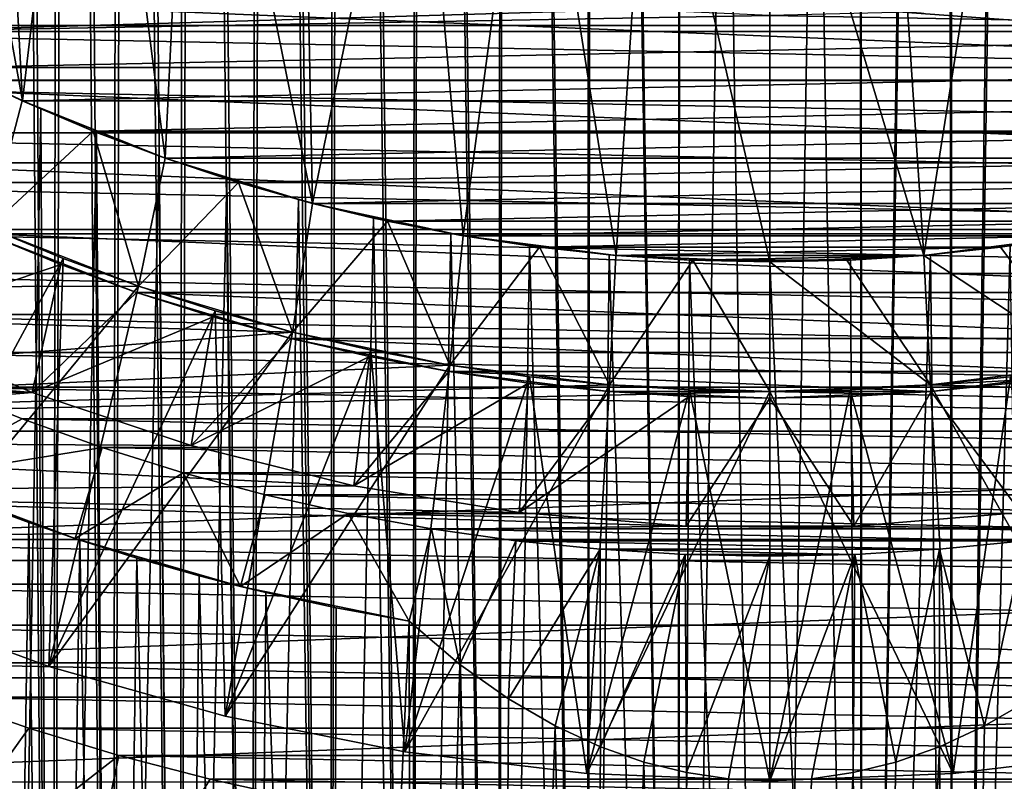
# Model space of a CAD drawing. Header units: metres. Extents: x -30 to 30, y -76 to 64.
# Tile 295 of 541: x -3 to 1, y -9 to -6. Entities that reach past the tile are written whole.
import ezdxf

# ---------------------------------------------------------------- set-up
doc = ezdxf.new("R2010")
doc.units = ezdxf.units.M
doc.layers.add('solid_508511', color=7, linetype='CONTINUOUS')

msp = doc.modelspace()

# ---------------------------------------------------------------- linework, layer by layer
at = {"layer": 'solid_508511'}
for points in [[(-2.910269, 6.9, 5.055692), (-2.97033, -15.1, 5.148745), (-2.767678, -15.1, 4.857586)], [(-2.943864, 6.9, -5.106944), (-2.767678, -15.1, -4.857586), (-2.97033, -15.1, -5.148745)], [(-2.943864, 6.9, -5.106944), (-2.740079, 6.9, -4.822394), (-2.767678, -15.1, -4.857586)], [(-2.70545, 6.9, 4.779518), (-2.910269, 6.9, 5.055692), (-2.767678, -15.1, 4.857586)], [(-2.70545, 6.9, 4.779518), (-2.767678, -15.1, 4.857586), (-2.536666, -15.1, 4.588497)], [(-2.740079, 6.9, -4.822394), (-2.536666, -15.1, -4.588497), (-2.767678, -15.1, -4.857586)], [(-2.740079, 6.9, -4.822394), (-2.50951, 6.9, -4.560254), (-2.536666, -15.1, -4.588497)], [(-2.474874, 6.9, 4.525126), (-2.70545, 6.9, 4.779518), (-2.536666, -15.1, 4.588497)], [(-2.474874, 6.9, 4.525126), (-2.536666, -15.1, 4.588497), (-2.279955, -15.1, 4.344484)], [(-2.50951, 6.9, -4.560254), (-2.279955, -15.1, -4.344484), (-2.536666, -15.1, -4.588497)], [(-2.50951, 6.9, -4.560254), (-2.253428, 6.9, -4.321929), (-2.279955, -15.1, -4.344484)], [(-2.220482, 6.9, 4.29455), (-2.474874, 6.9, 4.525126), (-2.279955, -15.1, 4.344484)], [(-2.220482, 6.9, 4.29455), (-2.279955, -15.1, 4.344484), (-1.999245, -15.1, 4.127196)], [(-2.253428, 6.9, -4.321929), (-1.999245, -15.1, -4.127196), (-2.279955, -15.1, -4.344484)], [(-2.253428, 6.9, -4.321929), (-1.974796, 6.9, -4.110332), (-1.999245, -15.1, -4.127196)], [(-1.944308, 6.9, 4.089731), (-2.220482, 6.9, 4.29455), (-1.999245, -15.1, 4.127196)], [(-1.944308, 6.9, 4.089731), (-1.999245, -15.1, 4.127196), (-1.698632, -15.1, 3.939828)], [(-1.974796, 6.9, -4.110332), (-1.698632, -15.1, -3.939828), (-1.999245, -15.1, -4.127196)], [(-1.974796, 6.9, -4.110332), (-1.677147, 6.9, -3.928001), (-1.698632, -15.1, -3.939828)], [(-1.650003, 6.9, 3.913337), (-1.944308, 6.9, 4.089731), (-1.698632, -15.1, 3.939828)], [(-1.650003, 6.9, 3.913337), (-1.698632, -15.1, 3.939828), (-1.380287, -15.1, 3.783673)], [(-1.677147, 6.9, -3.928001), (-1.380287, -15.1, -3.783673), (-1.698632, -15.1, -3.939828)], [(-1.677147, 6.9, -3.928001), (-1.36194, 6.9, -3.775854), (-1.380287, -15.1, -3.783673)], [(-1.339381, 6.9, 3.766417), (-1.650003, 6.9, 3.913337), (-1.380287, -15.1, 3.783673)], [(-1.339381, 6.9, 3.766417), (-1.380287, -15.1, 3.783673), (-1.047531, -15.1, 3.660439)], [(-1.36194, 6.9, -3.775854), (-1.047531, -15.1, -3.660439), (-1.380287, -15.1, -3.783673)], [(-1.36194, 6.9, -3.775854), (-1.033431, 6.9, -3.656047), (-1.047531, -15.1, -3.660439)], [(-1.01579, 6.9, 3.650646), (-1.339381, 6.9, 3.766417), (-1.047531, -15.1, 3.660439)], [(-1.01579, 6.9, 3.650646), (-1.047531, -15.1, 3.660439), (-0.704798, -15.1, 3.571703)], [(-1.033431, 6.9, -3.656047), (-0.704798, -15.1, -3.571703), (-1.047531, -15.1, -3.660439)], [(-1.033431, 6.9, -3.656047), (-0.69513, 6.9, -3.569724), (-0.704798, -15.1, -3.571703)], [(-0.683041, 6.9, 3.567296), (-1.01579, 6.9, 3.650646), (-0.704798, -15.1, 3.571703)], [(-0.683041, 6.9, 3.567296), (-0.704798, -15.1, 3.571703), (-0.353924, -15.1, 3.517948)], [(-0.69513, 6.9, -3.569724), (-0.353924, -15.1, -3.517948), (-0.704798, -15.1, -3.571703)], [(-0.69513, 6.9, -3.569724), (-0.348953, 6.9, -3.517439), (-0.353924, -15.1, -3.517948)], [(-0.342898, 6.9, 3.516838), (-0.683041, 6.9, 3.567296), (-0.353924, -15.1, 3.517948)], [(-0.342898, 6.9, 3.516838), (-0.353924, -15.1, 3.517948), (0, -15.1, 3.5)], [(0, 6.9, -3.5), (0, -15.1, -3.5), (-0.353924, -15.1, -3.517948)], [(-0.348953, 6.9, -3.517439), (0, 6.9, -3.5), (-0.353924, -15.1, -3.517948)], [(0, 6.9, 3.5), (-0.342898, 6.9, 3.516838), (0, -15.1, 3.5)], [(0, 6.9, 3.5), (0, -15.1, 3.5), (0.353924, -15.1, 3.517948)], [(0.342898, 6.9, 3.516838), (0, 6.9, 3.5), (0.353924, -15.1, 3.517948)], [(0.348953, 6.9, -3.517439), (0.353924, -15.1, -3.517948), (0, -15.1, -3.5)], [(0, 6.9, -3.5), (0.348953, 6.9, -3.517439), (0, -15.1, -3.5)], [(0.683041, 6.9, 3.567296), (0.342898, 6.9, 3.516838), (0.353924, -15.1, 3.517948)], [(0.348953, 6.9, -3.517439), (0.69513, 6.9, -3.569724), (0.353924, -15.1, -3.517948)], [(0.683041, 6.9, 3.567296), (0.353924, -15.1, 3.517948), (0.704798, -15.1, 3.571703)], [(0.69513, 6.9, -3.569724), (0.704798, -15.1, -3.571703), (0.353924, -15.1, -3.517948)], [(1.01579, 6.9, 3.650646), (0.683041, 6.9, 3.567296), (0.704798, -15.1, 3.571703)], [(0.69513, 6.9, -3.569724), (1.033431, 6.9, -3.656047), (0.704798, -15.1, -3.571703)], [(1.01579, 6.9, 3.650646), (0.704798, -15.1, 3.571703), (1.047531, -15.1, 3.660439)], [(1.033431, 6.9, -3.656047), (1.047531, -15.1, -3.660439), (0.704798, -15.1, -3.571703)], [(-3.368498, -3.695027, -13.5), (-3.413869, -6.111094, -13.5), (-2.883284, -6.37861, -13.5)], [(-3.013159, -3.990092, -13.5), (-3.368498, -3.695027, -13.5), (-2.883284, -6.37861, -13.5)], [(-2.632211, -4.251056, -13.5), (-3.013159, -3.990092, -13.5), (-2.883284, -6.37861, -13.5)], [(-2.632211, -4.251056, -13.5), (-2.883284, -6.37861, -13.5), (-2.331995, -6.600135, -13.5)], [(-2.228665, -4.475829, -13.5), (-2.632211, -4.251056, -13.5), (-2.331995, -6.600135, -13.5)], [(-2.228665, -4.475829, -13.5), (-2.331995, -6.600135, -13.5), (-1.763823, -6.774135, -13.5)], [(-1.806239, -4.66235, -13.5), (-2.228665, -4.475829, -13.5), (-1.763823, -6.774135, -13.5)], [(-1.368264, -4.809144, -13.5), (-1.806239, -4.66235, -13.5), (-1.763823, -6.774135, -13.5)], [(-1.368264, -4.809144, -13.5), (-1.763823, -6.774135, -13.5), (-1.183024, -6.899308, -13.5)], [(-0.918765, -4.914859, -13.5), (-1.368264, -4.809144, -13.5), (-1.183024, -6.899308, -13.5)], [(-0.918765, -4.914859, -13.5), (-1.183024, -6.899308, -13.5), (-0.593632, -6.974782, -13.5)], [(-0.461297, -4.978675, -13.5), (-0.918765, -4.914859, -13.5), (-0.593632, -6.974782, -13.5)], [(0.918765, -4.914859, -13.5), (0.461297, -4.978675, -13.5), (0.593632, -6.974782, -13.5)], [(0.918765, -4.914859, -13.5), (0.593632, -6.974782, -13.5), (1.183024, -6.899308, -13.5)], [(-0.461297, -4.978675, -13.5), (-0.593632, -6.974782, -13.5), (0, -7, -13.5)], [(0, -4.999994, -13.5), (-0.461297, -4.978675, -13.5), (0, -7, -13.5)], [(0.461297, -4.978675, -13.5), (0, -4.999994, -13.5), (0.593632, -6.974782, -13.5)], [(0, -4.999994, -13.5), (0, -7, -13.5), (0.593632, -6.974782, -13.5)], [(-5.634683, -5.866164, 10), (5.634683, -5.866164, 10), (5.393842, -6.088349, 10)], [(-5.634683, -5.866164, 10), (5.393842, -6.088349, 10), (-5.393842, -6.088349, 10)], [(4.115746, -6.299704, -21.5), (-4.115746, -6.299704, -21.5), (-4.621971, -5.938268, -21.5)], [(0, -5.999994, -21.5), (4.115746, -6.299704, -21.5), (-4.621971, -5.938268, -21.5)], [(-0.527349, -6.026973, 42), (-3.670205, -5.960671, 42), (-3.413774, -6.111151, 42)], [(0.000039, -6.049998, 42), (3.413774, -6.111151, 42), (3.670205, -5.960671, 42)], [(0.522902, -5.977171, -21.5), (4.621971, -5.938268, -21.5), (4.115746, -6.299704, -21.5)], [(0, -5.999994, -21.5), (0.522902, -5.977171, -21.5), (4.115746, -6.299704, -21.5)], [(0.000039, -6.049998, 42), (-0.527349, -6.026973, 42), (-3.413774, -6.111151, 42)], [(0.000039, -6.049998, 42), (-3.413774, -6.111151, 42), (3.413774, -6.111151, 42)], [(-5.393842, -6.088349, 10), (5.393842, -6.088349, 10), (5.144237, -6.300658, 10)], [(-5.393842, -6.088349, 10), (5.144237, -6.300658, 10), (-5.144237, -6.300658, 10)], [(-3.413869, -6.111094, -13.5), (-2.999548, -6.324769, -8.803527), (-2.883284, -6.37861, -13.5)], [(-3.413774, -6.111151, 42), (-3.151465, -6.250466, 42), (3.413774, -6.111151, 42)], [(-3.151465, -6.250466, 42), (3.151465, -6.250466, 42), (3.413774, -6.111151, 42)], [(-3.151465, -6.250466, 42), (-2.883416, -6.378549, 42), (3.151465, -6.250466, 42)], [(-3.012786, -6.868269, 41.500004), (-2.883416, -6.378549, 42), (-3.151465, -6.250466, 42)], [(-2.883416, -6.378549, 42), (2.883416, -6.378549, 42), (3.151465, -6.250466, 42)], [(-5.144237, -6.300658, 10), (5.144237, -6.300658, 10), (4.886371, -6.502688, 10)], [(-5.144237, -6.300658, 10), (4.886371, -6.502688, 10), (-4.886371, -6.502688, 10)], [(3.581541, -6.618019, -21.5), (-3.581541, -6.618019, -21.5), (-4.115746, -6.299704, -21.5)], [(4.115746, -6.299704, -21.5), (3.581541, -6.618019, -21.5), (-4.115746, -6.299704, -21.5)], [(-2.812485, -6.410143, -9.083245), (-2.999548, -6.324769, -8.803527), (-2.97033, -15.1, -8.851255)], [(-2.883284, -6.37861, -13.5), (-2.999548, -6.324769, -8.803527), (-2.812485, -6.410143, -9.083245)], [(-3.012786, -6.868269, 41.500004), (-2.609988, -6.495229, 42), (-2.883416, -6.378549, 42)], [(-2.883416, -6.378549, 42), (-2.609988, -6.495229, 42), (2.883416, -6.378549, 42)], [(-2.883284, -6.37861, -13.5), (-2.812485, -6.410143, -9.083245), (-2.596839, -6.500494, -9.346569)], [(-2.883284, -6.37861, -13.5), (-2.596839, -6.500494, -9.346569), (-2.35638, -6.59147, -9.587935)], [(-2.883284, -6.37861, -13.5), (-2.35638, -6.59147, -9.587935), (-2.331995, -6.600135, -13.5)], [(-2.609988, -6.495229, 42), (2.609989, -6.495229, 42), (2.883416, -6.378549, 42)], [(-2.812485, -6.410143, -9.083245), (-2.97033, -15.1, -8.851255), (-2.767678, -15.1, -9.142414)], [(-2.596839, -6.500494, -9.346569), (-2.812485, -6.410143, -9.083245), (-2.767678, -15.1, -9.142414)], [(-4.886371, -6.502688, 10), (4.886371, -6.502688, 10), (4.620709, -6.694072, 10)], [(-4.886371, -6.502688, 10), (4.620709, -6.694072, 10), (-4.620709, -6.694072, 10)], [(-2.4352, -7.093645, 41.500004), (-2.609988, -6.495229, 42), (-3.012786, -6.868269, 41.500004)], [(-2.596839, -6.500494, -9.346569), (-2.767678, -15.1, -9.142414), (-2.536666, -15.1, -9.411503)], [(-2.609988, -6.495229, 42), (-2.331903, -6.60017, 42), (2.609989, -6.495229, 42)], [(-2.4352, -7.093645, 41.500004), (-2.331903, -6.60017, 42), (-2.609988, -6.495229, 42)], [(-2.35638, -6.59147, -9.587935), (-2.596839, -6.500494, -9.346569), (-2.536666, -15.1, -9.411503)], [(-2.331903, -6.60017, 42), (2.331904, -6.600169, 42), (2.609989, -6.495229, 42)], [(-2.35638, -6.59147, -9.587935), (-2.536666, -15.1, -9.411503), (-2.279955, -15.1, -9.655517)], [(-2.4352, -7.093645, 41.500004), (-2.049794, -6.69316, 42), (-2.331903, -6.60017, 42)], [(-2.095093, -6.679116, -9.803666), (-2.35638, -6.59147, -9.587935), (-2.279955, -15.1, -9.655517)], [(-2.331995, -6.600135, -13.5), (-2.35638, -6.59147, -9.587935), (-2.095093, -6.679116, -9.803666)], [(-2.331995, -6.600135, -13.5), (-2.095093, -6.679116, -9.803666), (-1.81796, -6.759809, -9.990831)], [(-2.331995, -6.600135, -13.5), (-1.81796, -6.759809, -9.990831), (-1.763823, -6.774135, -13.5)], [(-2.331903, -6.60017, 42), (-2.049794, -6.69316, 42), (2.331904, -6.600169, 42)], [(-2.049794, -6.69316, 42), (2.049795, -6.69316, 42), (2.331904, -6.600169, 42)], [(3.022651, -6.89124, -21.5), (-3.022651, -6.89124, -21.5), (-3.581541, -6.618019, -21.5)], [(3.581541, -6.618019, -21.5), (3.022651, -6.89124, -21.5), (-3.581541, -6.618019, -21.5)], [(-2.095093, -6.679116, -9.803666), (-2.279955, -15.1, -9.655517), (-1.999245, -15.1, -9.872804)], [(-1.81796, -6.759809, -9.990831), (-2.095093, -6.679116, -9.803666), (-1.999245, -15.1, -9.872804)], [(-4.620709, -6.694072, 10), (4.620709, -6.694072, 10), (4.347349, -6.874739, 10)], [(-4.620709, -6.694072, 10), (4.347349, -6.874739, 10), (-4.347349, -6.874739, 10)], [(-1.841175, -7.270494, 41.500004), (-2.049794, -6.69316, 42), (-2.4352, -7.093645, 41.500004)], [(-2.049794, -6.69316, 42), (-1.76395, -6.774103, 42), (2.049795, -6.69316, 42)], [(-1.841175, -7.270494, 41.500004), (-1.76395, -6.774103, 42), (-2.049794, -6.69316, 42)], [(-1.76395, -6.774103, 42), (1.76395, -6.774103, 42), (2.049795, -6.69316, 42)], [(-1.81796, -6.759809, -9.990831), (-1.999245, -15.1, -9.872804), (-1.698632, -15.1, -10.060171)], [(-1.841175, -7.270494, 41.500004), (-1.474665, -6.842907, 42), (-1.76395, -6.774103, 42)], [(-1.528515, -6.831079, -10.148588), (-1.81796, -6.759809, -9.990831), (-1.698632, -15.1, -10.060171)], [(-1.763823, -6.774135, -13.5), (-1.81796, -6.759809, -9.990831), (-1.528515, -6.831079, -10.148588)], [(-1.76395, -6.774103, 42), (-1.474665, -6.842907, 42), (1.76395, -6.774103, 42)], [(-1.763823, -6.774135, -13.5), (-1.528515, -6.831079, -10.148588), (-1.230896, -6.890928, -10.276408)], [(-1.763823, -6.774135, -13.5), (-1.230896, -6.890928, -10.276408), (-1.183024, -6.899308, -13.5)], [(-1.474665, -6.842907, 42), (1.474665, -6.842907, 42), (1.76395, -6.774103, 42)], [(-1.528515, -6.831079, -10.148588), (-1.698632, -15.1, -10.060171), (-1.380287, -15.1, -10.216327)], [(-1.230896, -6.890928, -10.276408), (-1.528515, -6.831079, -10.148588), (-1.380287, -15.1, -10.216327)], [(-2.435275, -7.093615, 20), (-3.01273, -6.868294, 20), (-7.385424, -7.107601, 20)], [(-3.012746, -6.868287, 31), (-3.444151, -8.314916, 30.133974), (-2.72639, -6.986902, 31)], [(-3.012746, -6.868287, 22), (-2.72639, -6.986902, 22), (-3.444151, -8.314916, 22.866026)], [(-3.012786, -6.868269, 41.500004), (-2.72639, -6.986902, 31), (-2.435258, -7.093626, 31)], [(-2.4352, -7.093645, 41.500004), (-3.012786, -6.868269, 41.500004), (-2.435258, -7.093626, 31)], [(-3.012786, -6.868269, 41.500004), (-3.012746, -6.868287, 31), (-2.72639, -6.986902, 31)], [(-3.012746, -6.868287, 22), (-3.01273, -6.868294, 20), (-2.435275, -7.093615, 20)], [(-3.012746, -6.868287, 22), (-2.435275, -7.093615, 20), (-2.72639, -6.986902, 22)], [(-1.234396, -7.39772, 41.500004), (-1.474665, -6.842907, 42), (-1.841175, -7.270494, 41.500004)], [(-1.474665, -6.842907, 42), (-1.182999, -6.899316, 42), (1.474665, -6.842907, 42)], [(-1.234396, -7.39772, 41.500004), (-1.182999, -6.899316, 42), (-1.474665, -6.842907, 42)], [(-1.182999, -6.899316, 42), (1.182999, -6.899316, 42), (1.474665, -6.842907, 42)], [(-4.347349, -6.874739, 10), (4.347349, -6.874739, 10), (4.066945, -7.04425, 10)], [(-4.347349, -6.874739, 10), (4.066945, -7.04425, 10), (-4.066945, -7.04425, 10)], [(-2.735432, -7.01021, -37.499996), (-3.440215, -7.250212, -38), (-3.022678, -6.89123, -37.499996)], [(-3.022678, -6.89123, -37.499996), (-3.022651, -6.89124, -21.5), (-2.443455, -7.117239, -21.5)], [(-2.735432, -7.01021, -37.499996), (-3.022678, -6.89123, -37.499996), (-2.443455, -7.117239, -21.5)], [(2.443455, -7.117239, -21.5), (-2.443455, -7.117239, -21.5), (-3.022651, -6.89124, -21.5)], [(3.022651, -6.89124, -21.5), (2.443455, -7.117239, -21.5), (-3.022651, -6.89124, -21.5)], [(-1.230896, -6.890928, -10.276408), (-1.380287, -15.1, -10.216327), (-1.047531, -15.1, -10.339561)], [(-1.234396, -7.39772, 41.500004), (-0.889212, -6.943292, 42), (-1.182999, -6.899316, 42)], [(-0.927233, -6.938317, -10.374949), (-1.230896, -6.890928, -10.276408), (-1.047531, -15.1, -10.339561)], [(-1.183024, -6.899308, -13.5), (-1.230896, -6.890928, -10.276408), (-0.927233, -6.938317, -10.374949)], [(-1.183024, -6.899308, -13.5), (-0.927233, -6.938317, -10.374949), (-0.619954, -6.972493, -10.444662)], [(-1.183024, -6.899308, -13.5), (-0.619954, -6.972493, -10.444662), (-0.593632, -6.974782, -13.5)], [(-1.182999, -6.899316, 42), (-0.889212, -6.943292, 42), (1.182999, -6.899316, 42)], [(-0.889212, -6.943292, 42), (0.889212, -6.943292, 42), (1.182999, -6.899316, 42)], [(0.593632, -6.974782, -13.5), (0.9272, -6.938321, -10.374958), (1.183024, -6.899308, -13.5)], [(1.234396, -7.39772, 41.500004), (1.182999, -6.899316, 42), (0.889212, -6.943292, 42)], [(-0.619355, -7.474383, 41.500004), (-0.889212, -6.943292, 42), (-1.234396, -7.39772, 41.500004)], [(-0.927233, -6.938317, -10.374949), (-1.047531, -15.1, -10.339561), (-0.704798, -15.1, -10.428297)], [(-0.619954, -6.972493, -10.444662), (-0.927233, -6.938317, -10.374949), (-0.704798, -15.1, -10.428297)], [(-0.889212, -6.943292, 42), (-0.593687, -6.974781, 42), (0.889212, -6.943292, 42)], [(-0.619355, -7.474383, 41.500004), (-0.593687, -6.974781, 42), (-0.889212, -6.943292, 42)], [(-0.593687, -6.974781, 42), (0.593688, -6.974781, 42), (0.889212, -6.943292, 42)], [(0.593632, -6.974782, -13.5), (0.619929, -6.972495, -10.444667), (0.9272, -6.938321, -10.374958)], [(1.234396, -7.39772, 41.500004), (0.889212, -6.943292, 42), (0.593688, -6.974781, 42)], [(0.9272, -6.938321, -10.374958), (0.619929, -6.972495, -10.444667), (0.704798, -15.1, -10.428297)], [(0.9272, -6.938321, -10.374958), (0.704798, -15.1, -10.428297), (1.047531, -15.1, -10.339561)], [(-2.72639, -6.986902, 31), (-3.444151, -8.314916, 30.133974), (-2.781127, -8.559517, 30.133974)], [(-2.72639, -6.986902, 22), (-2.435258, -7.093626, 22), (-3.444151, -8.314916, 22.866026)], [(-2.72639, -6.986902, 31), (-2.781127, -8.559517, 30.133974), (-2.435258, -7.093626, 31)], [(-2.72639, -6.986902, 22), (-2.435275, -7.093615, 20), (-2.435258, -7.093626, 22)], [(-0.619954, -6.972493, -10.444662), (-0.704798, -15.1, -10.428297), (-0.353924, -15.1, -10.482052)], [(-0.310228, -6.993122, -10.486218), (-0.619954, -6.972493, -10.444662), (-0.353924, -15.1, -10.482052)], [(-0.593632, -6.974782, -13.5), (-0.619954, -6.972493, -10.444662), (-0.310228, -6.993122, -10.486218)], [(-0.619355, -7.474383, 41.500004), (-0.296967, -6.993698, 42), (-0.593687, -6.974781, 42)], [(-0.593687, -6.974781, 42), (-0.296967, -6.993698, 42), (0.593688, -6.974781, 42)], [(-0.593632, -6.974782, -13.5), (-0.310228, -6.993122, -10.486218), (0, -7, -10.5)], [(-0.593632, -6.974782, -13.5), (0, -7, -10.5), (0, -7, -13.5)], [(-0.296967, -6.993698, 42), (0.296968, -6.993698, 42), (0.593688, -6.974781, 42)], [(0.593632, -6.974782, -13.5), (0, -7, -13.5), (0.310218, -6.993123, -10.486219)], [(0.619355, -7.474383, 41.500004), (0.593688, -6.974781, 42), (0.296968, -6.993698, 42)], [(0.619929, -6.972495, -10.444667), (0.310218, -6.993123, -10.486219), (0.353924, -15.1, -10.482052)], [(0.593632, -6.974782, -13.5), (0.310218, -6.993123, -10.486219), (0.619929, -6.972495, -10.444667)], [(0.619929, -6.972495, -10.444667), (0.353924, -15.1, -10.482052), (0.704798, -15.1, -10.428297)], [(1.234396, -7.39772, 41.500004), (0.593688, -6.974781, 42), (0.619355, -7.474383, 41.500004)], [(-2.735432, -7.01021, -37.499996), (-2.845769, -7.503486, -38), (-3.440215, -7.250212, -38)], [(-2.443446, -7.117247, -37.499996), (-2.845769, -7.503486, -38), (-2.735432, -7.01021, -37.499996)], [(-2.443446, -7.117247, -37.499996), (-2.735432, -7.01021, -37.499996), (-2.443455, -7.117239, -21.5)], [(0, -7.5, 41.500004), (-0.296967, -6.993698, 42), (-0.619355, -7.474383, 41.500004)], [(-0.310228, -6.993122, -10.486218), (-0.353924, -15.1, -10.482052), (0, -15.1, -10.5)], [(-0.310228, -6.993122, -10.486218), (0, -15.1, -10.5), (0, -7, -10.5)], [(-0.296967, -6.993698, 42), (0, -7.000004, 42), (0.296968, -6.993698, 42)], [(0, -7.5, 41.500004), (0, -7.000004, 42), (-0.296967, -6.993698, 42)], [(0.310218, -6.993123, -10.486219), (0, -7, -10.5), (0.353924, -15.1, -10.482052)], [(0, -7, -13.5), (0, -7, -10.5), (0.310218, -6.993123, -10.486219)], [(0.619355, -7.474383, 41.500004), (0.296968, -6.993698, 42), (0, -7.000004, 42)], [(0, -7, -10.5), (0, -15.1, -10.5), (0.353924, -15.1, -10.482052)], [(0.619355, -7.474383, 41.500004), (0, -7.000004, 42), (0, -7.5, 41.500004)], [(-4.066945, -7.04425, 10), (4.066945, -7.04425, 10), (3.779979, -7.202313, 10)], [(-4.066945, -7.04425, 10), (3.779979, -7.202313, 10), (-3.779979, -7.202313, 10)], [(-1.841164, -7.270497, 20), (-2.435275, -7.093615, 20), (-7.385424, -7.107601, 20)], [(-2.435258, -7.093626, 22), (-2.781127, -8.559517, 22.866026), (-3.444151, -8.314916, 22.866026)], [(-2.435258, -7.093626, 31), (-2.781127, -8.559517, 30.133974), (-2.139897, -7.188243, 31)], [(-2.435258, -7.093626, 22), (-2.139897, -7.188243, 22), (-2.781127, -8.559517, 22.866026)], [(-2.435258, -7.093626, 22), (-2.435275, -7.093615, 20), (-1.841164, -7.270497, 20)], [(-2.435258, -7.093626, 22), (-1.841164, -7.270497, 20), (-2.139897, -7.188243, 22)], [(-2.4352, -7.093645, 41.500004), (-2.435258, -7.093626, 31), (-2.139897, -7.188243, 31)], [(-2.4352, -7.093645, 41.500004), (-2.139897, -7.188243, 31), (-1.841186, -7.270491, 31)], [(-1.841175, -7.270494, 41.500004), (-2.4352, -7.093645, 41.500004), (-1.841186, -7.270491, 31)], [(-1.841164, -7.270497, 20), (-7.385424, -7.107601, 20), (-6.81952, -7.652225, 20)], [(-2.147131, -7.212174, -37.499996), (-2.845769, -7.503486, -38), (-2.443446, -7.117247, -37.499996)], [(1.847201, -7.294755, -21.5), (-1.847201, -7.294755, -21.5), (-2.443455, -7.117239, -21.5)], [(-2.443446, -7.117247, -37.499996), (-2.443455, -7.117239, -21.5), (-1.847201, -7.294755, -21.5)], [(2.443455, -7.117239, -21.5), (1.847201, -7.294755, -21.5), (-2.443455, -7.117239, -21.5)], [(-2.147131, -7.212174, -37.499996), (-2.443446, -7.117247, -37.499996), (-1.847201, -7.294755, -21.5)], [(0.619356, -7.474385, 20), (6.81952, -7.652225, 20), (7.385424, -7.107601, 20)], [(1.234494, -7.397702, 20), (0.619356, -7.474385, 20), (7.385424, -7.107601, 20)], [(-3.779979, -7.202313, 10), (3.779979, -7.202313, 10), (3.487033, -7.348617, 10)], [(-3.779979, -7.202313, 10), (3.487033, -7.348617, 10), (-3.487033, -7.348617, 10)], [(-2.147131, -7.212174, -37.499996), (-2.232642, -7.708173, -38), (-2.845769, -7.503486, -38)], [(-2.139897, -7.188243, 31), (-2.781127, -8.559517, 30.133974), (-2.100993, -8.751333, 30.133974)], [(-2.139897, -7.188243, 22), (-1.841186, -7.270491, 22), (-2.781127, -8.559517, 22.866026)], [(-1.847229, -7.294749, -37.499996), (-2.232642, -7.708173, -38), (-2.147131, -7.212174, -37.499996)], [(-1.847229, -7.294749, -37.499996), (-2.147131, -7.212174, -37.499996), (-1.847201, -7.294755, -21.5)], [(-2.139897, -7.188243, 22), (-1.841164, -7.270497, 20), (-1.841186, -7.270491, 22)], [(-2.139897, -7.188243, 31), (-2.100993, -8.751333, 30.133974), (-1.841186, -7.270491, 31)], [(-3.440215, -7.250212, -38), (-2.845769, -7.503486, -38), (-5.726557, -7.264229, -38)], [(-1.234494, -7.397702, 20), (-1.841164, -7.270497, 20), (-6.81952, -7.652225, 20)], [(-2.845769, -7.503486, -38), (-5.437001, -7.483417, -38), (-5.726557, -7.264229, -38)], [(-1.841186, -7.270491, 22), (-2.100993, -8.751333, 22.866026), (-2.781127, -8.559517, 22.866026)], [(-1.841186, -7.270491, 31), (-2.100993, -8.751333, 30.133974), (-1.53921, -7.340356, 31)], [(-1.841186, -7.270491, 22), (-1.53921, -7.340356, 22), (-2.100993, -8.751333, 22.866026)], [(-1.841186, -7.270491, 22), (-1.841164, -7.270497, 20), (-1.234494, -7.397702, 20)], [(-1.841186, -7.270491, 22), (-1.234494, -7.397702, 20), (-1.53921, -7.340356, 22)], [(-1.841175, -7.270494, 41.500004), (-1.841186, -7.270491, 31), (-1.53921, -7.340356, 31)], [(-1.841175, -7.270494, 41.500004), (-1.53921, -7.340356, 31), (-1.234472, -7.397707, 31)], [(-1.234396, -7.39772, 41.500004), (-1.841175, -7.270494, 41.500004), (-1.234472, -7.397707, 31)], [(-1.544265, -7.36484, -37.499996), (-2.232642, -7.708173, -38), (-1.847229, -7.294749, -37.499996)], [(-1.847229, -7.294749, -37.499996), (-1.847201, -7.294755, -21.5), (-1.238659, -7.422352, -21.5)], [(-1.544265, -7.36484, -37.499996), (-1.847229, -7.294749, -37.499996), (-1.238659, -7.422352, -21.5)], [(1.238659, -7.422352, -21.5), (-1.238659, -7.422352, -21.5), (-1.847201, -7.294755, -21.5)], [(1.847201, -7.294755, -21.5), (1.238659, -7.422352, -21.5), (-1.847201, -7.294755, -21.5)], [(-3.487033, -7.348617, 10), (3.487033, -7.348617, 10), (3.188287, -7.483066, 10)], [(-3.487033, -7.348617, 10), (3.188287, -7.483066, 10), (-3.188287, -7.483066, 10)], [(-1.544265, -7.36484, -37.499996), (-1.605307, -7.862805, -38), (-2.232642, -7.708173, -38)], [(-1.53921, -7.340356, 31), (-2.100993, -8.751333, 30.133974), (-1.407862, -8.889203, 30.133974)], [(-1.53921, -7.340356, 22), (-1.234472, -7.397707, 22), (-2.100993, -8.751333, 22.866026)], [(-1.23864, -7.422358, -37.499996), (-1.605307, -7.862805, -38), (-1.544265, -7.36484, -37.499996)], [(-1.23864, -7.422358, -37.499996), (-1.544265, -7.36484, -37.499996), (-1.238659, -7.422352, -21.5)], [(-1.53921, -7.340356, 22), (-1.234494, -7.397702, 20), (-1.234472, -7.397707, 22)], [(-1.53921, -7.340356, 31), (-1.407862, -8.889203, 30.133974), (-1.234472, -7.397707, 31)], [(-0.619356, -7.474385, 20), (-1.234494, -7.397702, 20), (-6.81952, -7.652225, 20)], [(-1.234472, -7.397707, 22), (-1.407862, -8.889203, 22.866026), (-2.100993, -8.751333, 22.866026)], [(-1.234472, -7.397707, 31), (-1.407862, -8.889203, 30.133974), (-0.927562, -7.442421, 31)], [(-1.234472, -7.397707, 22), (-0.927562, -7.442421, 22), (-1.407862, -8.889203, 22.866026)], [(-1.234472, -7.397707, 22), (-1.234494, -7.397702, 20), (-0.619356, -7.474385, 20)], [(-1.234472, -7.397707, 22), (-0.619356, -7.474385, 20), (-0.927562, -7.442421, 22)], [(-1.234396, -7.39772, 41.500004), (-1.234472, -7.397707, 31), (-0.927562, -7.442421, 31)], [(-1.234396, -7.39772, 41.500004), (-0.927562, -7.442421, 31), (-0.619365, -7.474382, 31)], [(-0.619355, -7.474383, 41.500004), (-1.234396, -7.39772, 41.500004), (-0.619365, -7.474382, 31)], [(1.234396, -7.39772, 41.500004), (0.619355, -7.474383, 41.500004), (0.927562, -7.442421, 31)], [(0.619365, -7.474382, 22), (0.619356, -7.474385, 20), (1.234494, -7.397702, 20)], [(0.619365, -7.474382, 22), (1.234494, -7.397702, 20), (0.927562, -7.442421, 22)], [(-0.930703, -7.467223, -37.499996), (-1.605307, -7.862805, -38), (-1.23864, -7.422358, -37.499996)], [(-0.927562, -7.442421, 31), (-1.407862, -8.889203, 30.133974), (-0.706123, -8.972257, 30.133974)], [(-0.927562, -7.442421, 22), (-0.619365, -7.474382, 22), (-1.407862, -8.889203, 22.866026)], [(0.621408, -7.4993, -21.5), (-0.621408, -7.4993, -21.5), (-1.238659, -7.422352, -21.5)], [(-1.23864, -7.422358, -37.499996), (-1.238659, -7.422352, -21.5), (-0.621408, -7.4993, -21.5)], [(1.238659, -7.422352, -21.5), (0.621408, -7.4993, -21.5), (-1.238659, -7.422352, -21.5)], [(-0.930703, -7.467223, -37.499996), (-1.23864, -7.422358, -37.499996), (-0.621408, -7.4993, -21.5)], [(-0.927562, -7.442421, 22), (-0.619356, -7.474385, 20), (-0.619365, -7.474382, 22)], [(-0.927562, -7.442421, 31), (-0.706123, -8.972257, 30.133974), (-0.619365, -7.474382, 31)], [(0.619355, -7.474383, 41.500004), (0.619365, -7.474382, 31), (0.927562, -7.442421, 31)], [(0.619365, -7.474382, 31), (1.407862, -8.889203, 30.133974), (0.927562, -7.442421, 31)], [(0.619365, -7.474382, 22), (0.927562, -7.442421, 22), (0.706123, -8.972257, 22.866026)], [(0.62142, -7.499298, -37.499996), (0.621408, -7.4993, -21.5), (1.238659, -7.422352, -21.5)], [(0.930704, -7.467223, -37.499996), (0.62142, -7.499298, -37.499996), (1.238659, -7.422352, -21.5)], [(0.927562, -7.442421, 22), (1.407862, -8.889203, 22.866026), (0.706123, -8.972257, 22.866026)], [(0, -7.5, 20), (-0.619356, -7.474385, 20), (-6.81952, -7.652225, 20)], [(-0.930703, -7.467223, -37.499996), (-0.967267, -7.966497, -38), (-1.605307, -7.862805, -38)], [(-0.619365, -7.474382, 22), (-0.706123, -8.972257, 22.866026), (-1.407862, -8.889203, 22.866026)], [(-0.621418, -7.499298, -37.499996), (-0.967267, -7.966497, -38), (-0.930703, -7.467223, -37.499996)], [(-0.621418, -7.499298, -37.499996), (-0.930703, -7.467223, -37.499996), (-0.621408, -7.4993, -21.5)], [(-0.619365, -7.474382, 31), (-0.706123, -8.972257, 30.133974), (-0.310055, -7.493588, 31)], [(-0.619365, -7.474382, 22), (-0.310055, -7.493588, 22), (-0.706123, -8.972257, 22.866026)], [(-0.619365, -7.474382, 22), (-0.619356, -7.474385, 20), (0, -7.5, 20)], [(-0.619365, -7.474382, 22), (0, -7.5, 20), (-0.310055, -7.493588, 22)], [(-0.619355, -7.474383, 41.500004), (-0.619365, -7.474382, 31), (-0.310055, -7.493588, 31)], [(-0.619355, -7.474383, 41.500004), (-0.310055, -7.493588, 31), (0, -7.5, 31)], [(0, -7.5, 41.500004), (-0.619355, -7.474383, 41.500004), (0, -7.5, 31)], [(0, -7.5, 41.500004), (0.310055, -7.493588, 31), (0.619365, -7.474382, 31)], [(0.619355, -7.474383, 41.500004), (0, -7.5, 41.500004), (0.619365, -7.474382, 31)], [(0.619356, -7.474385, 20), (0, -7.5, 20), (6.81952, -7.652225, 20)], [(0, -7.5, 22), (0, -7.5, 20), (0.619356, -7.474385, 20)], [(0, -7.5, 22), (0.619356, -7.474385, 20), (0.310055, -7.493588, 22)], [(0.310055, -7.493588, 22), (0.619356, -7.474385, 20), (0.619365, -7.474382, 22)], [(0.310055, -7.493588, 31), (0.706123, -8.972257, 30.133974), (0.619365, -7.474382, 31)], [(0.310055, -7.493588, 22), (0.619365, -7.474382, 22), (0.706123, -8.972257, 22.866026)], [(0.619365, -7.474382, 31), (0.706123, -8.972257, 30.133974), (1.407862, -8.889203, 30.133974)], [(0.930704, -7.467223, -37.499996), (0.967269, -7.966496, -38), (0.62142, -7.499298, -37.499996)], [(0, -7.5, 20), (-6.81952, -7.652225, 20), (6.81952, -7.652225, 20)], [(-2.845769, -7.503486, -38), (-5.139097, -7.691047, -38), (-5.437001, -7.483417, -38)], [(-2.845769, -7.503486, -38), (-2.232642, -7.708173, -38), (-5.139097, -7.691047, -38)], [(-3.188287, -7.483066, 10), (-2.884288, -7.605421, 10), (-3.301268, -7.832728, 10.211325)], [(-3.188287, -7.483066, 10), (3.188287, -7.483066, 10), (2.884288, -7.605421, 10)], [(-3.188287, -7.483066, 10), (2.884288, -7.605421, 10), (-2.884288, -7.605421, 10)], [(-0.311047, -7.518569, -37.499996), (-0.967267, -7.966497, -38), (-0.621418, -7.499298, -37.499996)], [(-0.311047, -7.518569, -37.499996), (-0.323189, -8.018496, -38), (-0.967267, -7.966497, -38)], [(-0.310055, -7.493588, 31), (-0.706123, -8.972257, 30.133974), (0, -9, 30.133974)], [(-0.310055, -7.493588, 22), (0, -7.5, 22), (-0.706123, -8.972257, 22.866026)], [(0, -7.5, 22), (0, -9, 22.866026), (-0.706123, -8.972257, 22.866026)], [(-0.621418, -7.499298, -37.499996), (-0.621408, -7.4993, -21.5), (0, -7.525, -21.5)], [(-0.311047, -7.518569, -37.499996), (-0.621418, -7.499298, -37.499996), (0, -7.525, -21.5)], [(0.621408, -7.4993, -21.5), (0, -7.525, -21.5), (-0.621408, -7.4993, -21.5)], [(0.000001, -7.525, -37.499996), (-0.323189, -8.018496, -38), (-0.311047, -7.518569, -37.499996)], [(0.000001, -7.525, -37.499996), (-0.311047, -7.518569, -37.499996), (0, -7.525, -21.5)], [(-0.310055, -7.493588, 22), (0, -7.5, 20), (0, -7.5, 22)], [(-0.310055, -7.493588, 31), (0, -9, 30.133974), (0, -7.5, 31)], [(0, -7.5, 31), (0.706123, -8.972257, 30.133974), (0.310055, -7.493588, 31)], [(0.310055, -7.493588, 22), (0.706123, -8.972257, 22.866026), (0, -9, 22.866026)], [(0, -7.5, 22), (0.310055, -7.493588, 22), (0, -9, 22.866026)], [(0, -7.5, 41.500004), (0, -7.5, 31), (0.310055, -7.493588, 31)], [(0.000001, -7.525, -37.499996), (0, -7.525, -21.5), (0.621408, -7.4993, -21.5)], [(0, -7.5, 31), (0, -9, 30.133974), (0.706123, -8.972257, 30.133974)], [(0.311049, -7.518569, -37.499996), (0.000001, -7.525, -37.499996), (0.621408, -7.4993, -21.5)], [(0.311049, -7.518569, -37.499996), (0.323191, -8.018496, -38), (0.000001, -7.525, -37.499996)], [(0.62142, -7.499298, -37.499996), (0.323191, -8.018496, -38), (0.311049, -7.518569, -37.499996)], [(0.62142, -7.499298, -37.499996), (0.311049, -7.518569, -37.499996), (0.621408, -7.4993, -21.5)], [(0.62142, -7.499298, -37.499996), (0.967269, -7.966496, -38), (0.323191, -8.018496, -38)], [(0.000001, -7.525, -37.499996), (0.323191, -8.018496, -38), (-0.323189, -8.018496, -38)], [(-2.884288, -7.605421, 10), (-2.575735, -7.715383, 10), (-3.301268, -7.832728, 10.211325)], [(-2.884288, -7.605421, 10), (2.884288, -7.605421, 10), (2.575735, -7.715383, 10)], [(-2.884288, -7.605421, 10), (2.575735, -7.715383, 10), (-2.575735, -7.715383, 10)], [(6.81952, -7.652225, 20), (-6.81952, -7.652225, 20), (-6.213907, -8.151678, 20)], [(6.81952, -7.652225, 20), (-6.213907, -8.151678, 20), (6.213907, -8.151678, 20)], [(-1.605307, -7.862805, -38), (-4.833104, -7.886919, -38), (-5.139097, -7.691047, -38)], [(-2.232642, -7.708173, -38), (-1.605307, -7.862805, -38), (-5.139097, -7.691047, -38)], [(-2.575735, -7.715383, 10), (-2.679865, -8.066494, 10.211325), (-3.301268, -7.832728, 10.211325)], [(-2.575735, -7.715383, 10), (-2.26307, -7.812813, 10), (-2.679865, -8.066494, 10.211325)], [(-2.575735, -7.715383, 10), (2.575735, -7.715383, 10), (2.26307, -7.812813, 10)], [(-2.575735, -7.715383, 10), (2.26307, -7.812813, 10), (-2.26307, -7.812813, 10)], [(-2.26307, -7.812813, 10), (-2.042113, -8.251047, 10.211325), (-2.679865, -8.066494, 10.211325)], [(-2.26307, -7.812813, 10), (-1.946646, -7.897598, 10), (-2.042113, -8.251047, 10.211325)], [(-2.26307, -7.812813, 10), (2.26307, -7.812813, 10), (1.946646, -7.897598, 10)], [(-2.26307, -7.812813, 10), (1.946646, -7.897598, 10), (-1.946646, -7.897598, 10)], [(-3.301268, -7.832728, 10.211325), (-2.679865, -8.066494, 10.211325), (-3.29327, -7.836094, 8.185051)], [(-2.679865, -8.066494, 10.211325), (-3.175309, -7.884631, 8.472208), (-3.29327, -7.836094, 8.185051)], [(-1.605307, -7.862805, -38), (-0.967267, -7.966497, -38), (-4.833104, -7.886919, -38)], [(-0.323189, -8.018496, -38), (-4.519679, -8.070627, -38), (-4.833104, -7.886919, -38)], [(-0.967267, -7.966497, -38), (-0.323189, -8.018496, -38), (-4.833104, -7.886919, -38)], [(-2.679865, -8.066494, 10.211325), (-3.030133, -7.941555, 8.751657), (-3.175309, -7.884631, 8.472208)], [(-1.946646, -7.897598, 10), (-1.626882, -7.969617, 10), (-2.042113, -8.251047, 10.211325)], [(-1.946646, -7.897598, 10), (1.946646, -7.897598, 10), (1.626882, -7.969617, 10)], [(-1.946646, -7.897598, 10), (1.626882, -7.969617, 10), (-1.626882, -7.969617, 10)], [(-2.858537, -8.004921, 9.019588), (-2.97033, -15.1, 8.851255), (-3.030133, -7.941555, 8.751657)], [(-2.679865, -8.066494, 10.211325), (-2.858537, -8.004921, 9.019588), (-3.030133, -7.941555, 8.751657)], [(-1.626882, -7.969617, 10), (-1.391903, -8.385262, 10.211325), (-2.042113, -8.251047, 10.211325)], [(-1.626882, -7.969617, 10), (-1.304789, -8.028642, 10), (-1.391903, -8.385262, 10.211325)], [(-1.626882, -7.969617, 10), (1.626882, -7.969617, 10), (1.304789, -8.028642, 10)], [(-1.626882, -7.969617, 10), (1.304789, -8.028642, 10), (-1.304789, -8.028642, 10)], [(0.323191, -8.018496, -38), (0.967269, -7.966496, -38), (4.519679, -8.070627, -38)], [(-2.858537, -8.004921, 9.019588), (-2.767678, -15.1, 9.142414), (-2.97033, -15.1, 8.851255)], [(-2.661568, -8.07255, 9.272885), (-2.767678, -15.1, 9.142414), (-2.858537, -8.004921, 9.019588)], [(-2.679865, -8.066494, 10.211325), (-2.661568, -8.07255, 9.272885), (-2.858537, -8.004921, 9.019588)], [(-0.323189, -8.018496, -38), (4.519679, -8.070627, -38), (-4.519679, -8.070627, -38)], [(-1.304789, -8.028642, 10), (-1.196084, -8.551814, 10.289283), (-1.391903, -8.385262, 10.211325)], [(-1.304789, -8.028642, 10), (-0.980545, -8.074654, 10), (-1.196084, -8.551814, 10.289283)], [(-1.304789, -8.028642, 10), (1.304789, -8.028642, 10), (0.980545, -8.074654, 10)], [(-1.304789, -8.028642, 10), (0.980545, -8.074654, 10), (-0.980545, -8.074654, 10)], [(-0.323189, -8.018496, -38), (0.323191, -8.018496, -38), (4.519679, -8.070627, -38)], [(4.199419, -8.241807, -38), (-4.199419, -8.241807, -38), (-4.519679, -8.070627, -38)], [(4.519679, -8.070627, -38), (4.199419, -8.241807, -38), (-4.519679, -8.070627, -38)], [(-2.661568, -8.07255, 9.272885), (-2.536666, -15.1, 9.411503), (-2.767678, -15.1, 9.142414)], [(-2.679865, -8.066494, 10.211325), (-2.042113, -8.251047, 10.211325), (-2.661568, -8.07255, 9.272885)], [(-2.441564, -8.141791, 9.507735), (-2.536666, -15.1, 9.411503), (-2.661568, -8.07255, 9.272885)], [(-2.042113, -8.251047, 10.211325), (-2.441564, -8.141791, 9.507735), (-2.661568, -8.07255, 9.272885)], [(-0.980545, -8.074654, 10), (-1.008653, -8.684415, 10.35151), (-1.196084, -8.551814, 10.289283)], [(-0.980545, -8.074654, 10), (-0.654548, -8.107595, 10), (-1.008653, -8.684415, 10.35151)], [(-0.980545, -8.074654, 10), (0.980545, -8.074654, 10), (0.654548, -8.107595, 10)], [(-0.980545, -8.074654, 10), (0.654548, -8.107595, 10), (-0.654548, -8.107595, 10)], [(0.654548, -8.107595, 10), (0.980545, -8.074654, 10), (0.82784, -8.789102, 10.400688)], [(0.980545, -8.074654, 10), (1.00861, -8.684443, 10.351522), (0.82784, -8.789102, 10.400688)], [(-0.654548, -8.107595, 10), (-0.827886, -8.789078, 10.400677), (-1.008653, -8.684415, 10.35151)], [(-0.654548, -8.107595, 10), (-0.653771, -8.869246, 10.438398), (-0.827886, -8.789078, 10.400677)], [(-0.654548, -8.107595, 10), (-0.32738, -8.12738, 10), (-0.653771, -8.869246, 10.438398)], [(-0.654548, -8.107595, 10), (0.654548, -8.107595, 10), (0.32738, -8.12738, 10)], [(-0.654548, -8.107595, 10), (0.32738, -8.12738, 10), (-0.32738, -8.12738, 10)], [(0.32738, -8.12738, 10), (0.654548, -8.107595, 10), (0.48563, -8.928158, 10.466146)], [(0.654548, -8.107595, 10), (0.653741, -8.869259, 10.438404), (0.48563, -8.928158, 10.466146)], [(0.654548, -8.107595, 10), (0.82784, -8.789102, 10.400688), (0.653741, -8.869259, 10.438404)], [(6.213907, -8.151678, 20), (-6.213907, -8.151678, 20), (-5.571517, -8.603524, 20)], [(6.213907, -8.151678, 20), (-5.571517, -8.603524, 20), (5.571517, -8.603524, 20)], [(-2.441564, -8.141791, 9.507735), (-2.279955, -15.1, 9.655517), (-2.536666, -15.1, 9.411503)], [(-2.201384, -8.209989, 9.721015), (-2.279955, -15.1, 9.655517), (-2.441564, -8.141791, 9.507735)], [(-2.042113, -8.251047, 10.211325), (-2.201384, -8.209989, 9.721015), (-2.441564, -8.141791, 9.507735)], [(-0.32738, -8.12738, 10), (-0.485667, -8.928147, 10.46614), (-0.653771, -8.869246, 10.438398)], [(-0.32738, -8.12738, 10), (-0.321496, -8.968619, 10.485203), (-0.485667, -8.928147, 10.46614)], [(-0.32738, -8.12738, 10), (0, -8.133977, 10), (-0.321496, -8.968619, 10.485203)], [(-0.32738, -8.12738, 10), (0.32738, -8.12738, 10), (0, -8.133977, 10)], [(0, -8.133977, 10), (-0.159883, -8.992248, 10.496346), (-0.321496, -8.968619, 10.485203)], [(0, -8.133977, 10), (0, -9, 10.5), (-0.159883, -8.992248, 10.496346)], [(0.32738, -8.12738, 10), (0.159836, -8.992252, 10.496348), (0, -9, 10.5)], [(0, -8.133977, 10), (0.32738, -8.12738, 10), (0, -9, 10.5)], [(0.32738, -8.12738, 10), (0.321448, -8.968629, 10.485208), (0.159836, -8.992252, 10.496348)], [(0.32738, -8.12738, 10), (0.48563, -8.928158, 10.466146), (0.321448, -8.968629, 10.485208)], [(-2.201384, -8.209989, 9.721015), (-1.999245, -15.1, 9.872804), (-2.279955, -15.1, 9.655517)], [(-1.944192, -8.274667, 9.91035), (-1.999245, -15.1, 9.872804), (-2.201384, -8.209989, 9.721015)], [(-2.042113, -8.251047, 10.211325), (-1.944192, -8.274667, 9.91035), (-2.201384, -8.209989, 9.721015)], [(3.87267, -8.400293, -38), (-3.87267, -8.400293, -38), (-4.199419, -8.241807, -38)], [(4.199419, -8.241807, -38), (3.87267, -8.400293, -38), (-4.199419, -8.241807, -38)], [(-2.042113, -8.251047, 10.211325), (-1.673354, -8.33366, 10.074058), (-1.944192, -8.274667, 9.91035)], [(-2.042113, -8.251047, 10.211325), (-1.391903, -8.385262, 10.211325), (-1.673354, -8.33366, 10.074058)], [(-1.944192, -8.274667, 9.91035), (-1.698632, -15.1, 10.060171), (-1.999245, -15.1, 9.872804)], [(-1.673354, -8.33366, 10.074058), (-1.698632, -15.1, 10.060171), (-1.944192, -8.274667, 9.91035)], [(-2.781127, -8.559517, 22.866026), (-2.781127, -8.559517, 30.133974), (-3.444151, -8.314916, 30.133974)], [(-3.444151, -8.314916, 22.866026), (-2.781127, -8.559517, 22.866026), (-3.444151, -8.314916, 30.133974)], [(-1.391903, -8.385262, 10.211325), (-1.698632, -15.1, 10.060171), (-1.673354, -8.33366, 10.074058)], [(-1.391903, -8.385262, 10.211325), (-1.380287, -15.1, 10.216327), (-1.698632, -15.1, 10.060171)], [(-1.196084, -8.551814, 10.289283), (-1.380287, -15.1, 10.216327), (-1.391903, -8.385262, 10.211325)], [(3.539843, -8.545872, -38), (-3.539843, -8.545872, -38), (-3.87267, -8.400293, -38)], [(3.87267, -8.400293, -38), (3.539843, -8.545872, -38), (-3.87267, -8.400293, -38)], [(3.201478, -8.678309, -38), (-3.201478, -8.678309, -38), (-3.539843, -8.545872, -38)], [(3.539843, -8.545872, -38), (3.201478, -8.678309, -38), (-3.539843, -8.545872, -38)], [(-2.100993, -8.751333, 22.866026), (-2.100993, -8.751333, 30.133974), (-2.781127, -8.559517, 30.133974)], [(-2.781127, -8.559517, 22.866026), (-2.100993, -8.751333, 22.866026), (-2.781127, -8.559517, 30.133974)], [(-1.196084, -8.551814, 10.289283), (-1.047531, -15.1, 10.339561), (-1.380287, -15.1, 10.216327)], [(-1.196084, -8.551814, 10.289283), (-1.008653, -8.684415, 10.35151), (-1.047531, -15.1, 10.339561)], [(5.571517, -8.603524, 20), (-5.571517, -8.603524, 20), (-4.896703, -9.004712, 20)], [(5.571517, -8.603524, 20), (-4.896703, -9.004712, 20), (4.896703, -9.004712, 20)], [(-3.464525, -9.646739, -37), (-3.201478, -8.678309, -38), (-2.858431, -8.797266, -38)], [(2.858431, -8.797266, -38), (-2.858431, -8.797266, -38), (-3.201478, -8.678309, -38)], [(3.201478, -8.678309, -38), (2.858431, -8.797266, -38), (-3.201478, -8.678309, -38)], [(-1.008653, -8.684415, 10.35151), (-0.827886, -8.789078, 10.400677), (-1.047531, -15.1, 10.339561)], [(1.00861, -8.684443, 10.351522), (1.047531, -15.1, 10.339561), (0.704798, -15.1, 10.428297)], [(0.82784, -8.789102, 10.400688), (1.00861, -8.684443, 10.351522), (0.704798, -15.1, 10.428297)], [(-1.407862, -8.889203, 22.866026), (-1.407862, -8.889203, 30.133974), (-2.100993, -8.751333, 30.133974)], [(-2.100993, -8.751333, 22.866026), (-1.407862, -8.889203, 22.866026), (-2.100993, -8.751333, 30.133974)], [(-3.464525, -9.646739, -37), (-2.858431, -8.797266, -38), (-2.510915, -8.902683, -38)], [(2.510915, -8.902683, -38), (-2.510915, -8.902683, -38), (-2.858431, -8.797266, -38)], [(2.858431, -8.797266, -38), (2.510915, -8.902683, -38), (-2.858431, -8.797266, -38)], [(-0.827886, -8.789078, 10.400677), (-0.704798, -15.1, 10.428297), (-1.047531, -15.1, 10.339561)], [(-0.827886, -8.789078, 10.400677), (-0.653771, -8.869246, 10.438398), (-0.704798, -15.1, 10.428297)], [(0.653741, -8.869259, 10.438404), (0.82784, -8.789102, 10.400688), (0.704798, -15.1, 10.428297)], [(-0.653771, -8.869246, 10.438398), (-0.485667, -8.928147, 10.46614), (-0.704798, -15.1, 10.428297)], [(0.653741, -8.869259, 10.438404), (0.704798, -15.1, 10.428297), (0.353924, -15.1, 10.482052)], [(0.48563, -8.928158, 10.466146), (0.653741, -8.869259, 10.438404), (0.353924, -15.1, 10.482052)], [(-3.464525, -9.646739, -37), (-2.510915, -8.902683, -38), (-2.716173, -9.883567, -37)], [(-2.716173, -9.883567, -37), (-2.510915, -8.902683, -38), (-2.159408, -8.99441, -38)], [(2.159408, -8.99441, -38), (-2.159408, -8.99441, -38), (-2.510915, -8.902683, -38)], [(2.510915, -8.902683, -38), (2.159408, -8.99441, -38), (-2.510915, -8.902683, -38)], [(-0.706123, -8.972257, 22.866026), (-0.706123, -8.972257, 30.133974), (-1.407862, -8.889203, 30.133974)], [(-1.407862, -8.889203, 22.866026), (-0.706123, -8.972257, 22.866026), (-1.407862, -8.889203, 30.133974)], [(1.407862, -8.889203, 22.866026), (1.407862, -8.889203, 30.133974), (0.706123, -8.972257, 30.133974)], [(0.706123, -8.972257, 22.866026), (1.407862, -8.889203, 22.866026), (0.706123, -8.972257, 30.133974)], [(-0.485667, -8.928147, 10.46614), (-0.353924, -15.1, 10.482052), (-0.704798, -15.1, 10.428297)], [(-0.485667, -8.928147, 10.46614), (-0.321496, -8.968619, 10.485203), (-0.353924, -15.1, 10.482052)], [(0.321448, -8.968629, 10.485208), (0.48563, -8.928158, 10.466146), (0.353924, -15.1, 10.482052)], [(-2.716173, -9.883567, -37), (-2.159408, -8.99441, -38), (-1.804432, -9.072293, -38)], [(1.804432, -9.072293, -38), (-1.804432, -9.072293, -38), (-2.159408, -8.99441, -38)], [(2.159408, -8.99441, -38), (1.804432, -9.072293, -38), (-2.159408, -8.99441, -38)], [(0, -9, 22.866026), (0, -9, 30.133974), (-0.706123, -8.972257, 30.133974)], [(-0.706123, -8.972257, 22.866026), (0, -9, 22.866026), (-0.706123, -8.972257, 30.133974)], [(-0.321496, -8.968619, 10.485203), (-0.159883, -8.992248, 10.496346), (-0.353924, -15.1, 10.482052)], [(-0.159883, -8.992248, 10.496346), (0, -9, 10.5), (-0.353924, -15.1, 10.482052)], [(0, -9, 10.5), (0, -15.1, 10.5), (-0.353924, -15.1, 10.482052)], [(0.321448, -8.968629, 10.485208), (0.353924, -15.1, 10.482052), (0, -15.1, 10.5)], [(0.159836, -8.992252, 10.496348), (0.321448, -8.968629, 10.485208), (0, -15.1, 10.5)], [(0.706123, -8.972257, 22.866026), (0.706123, -8.972257, 30.133974), (0, -9, 30.133974)], [(0, -9, 22.866026), (0.706123, -8.972257, 22.866026), (0, -9, 30.133974)], [(0.159836, -8.992252, 10.496348), (0, -15.1, 10.5), (0, -9, 10.5)]]:
    msp.add_3dface(points, dxfattribs=at)

doc.saveas('drawing.dxf')
